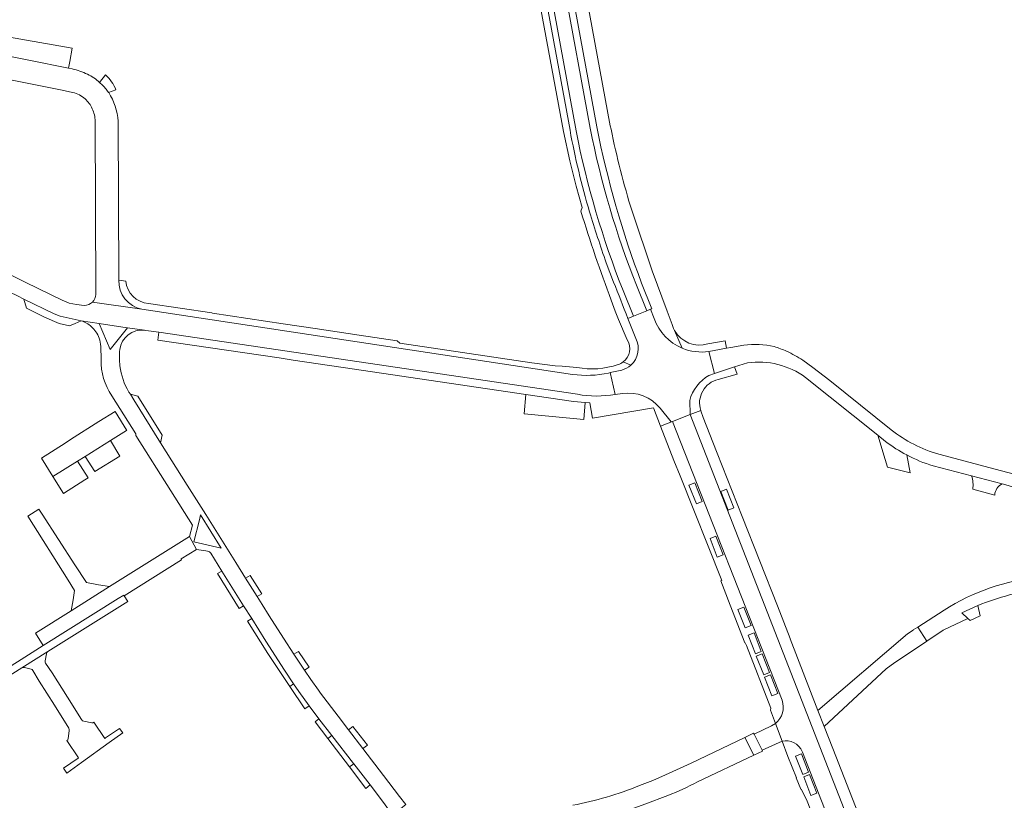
# Model space of a CAD drawing. Header units: metres. Extents: x 166325 to 190320, y 381923 to 404576.
# Tile 905 of 1056: x 177241 to 177498, y 399346 to 399550. Entities that reach past the tile are written whole.
import ezdxf

# ---------------------------------------------------------------- set-up
doc = ezdxf.new("R2010")
doc.units = ezdxf.units.M
for name, color, linetype, lineweight in [('B-WE-VH-VERHARDING_ASFALT-GV', 8, 'Continuous', 18), ('B-WE-VH-VERHARDING_BETONSTRAATSTEEN-GV', 8, 'Continuous', 18), ('B-WE-VH-VERHARDING_HALFVERHARDING-GV', 8, 'Continuous', 18), ('B-WE-VH-VERHARDING_STRAATBAKSTEEN-GV', 8, 'Continuous', 18)]:
    doc.layers.add(name, color=color, linetype=linetype, lineweight=lineweight)

msp = doc.modelspace()

# ---------------------------------------------------------------- linework, layer by layer
at = {"layer": 'B-WE-VH-VERHARDING_ASFALT-GV', "flags": 128}
for points in [[(177352.729, 399692.408), (177349.21, 399701.012), (177348.307, 399700.251), (177349.203, 399698.06), (177352.115, 399690.482), (177354.234, 399684.25), (177355.713, 399677.743), (177356.066, 399675.531), (177356.114, 399675.294), (177356.37, 399674.037), (177357.889, 399666.565), (177384.609, 399521.442)], [(177352.729, 399692.408), (177349.21, 399701.012), (177348.307, 399700.251), (177349.203, 399698.06), (177352.115, 399690.482), (177354.234, 399684.25), (177355.713, 399677.743), (177356.066, 399675.531), (177356.114, 399675.294), (177356.37, 399674.037), (177357.889, 399666.565), (177384.609, 399521.442)], [(177391.607, 399522.332), (177365.192, 399666.266), (177363.688, 399674.112), (177363.434, 399675.306), (177362.698, 399678.599)], [(177391.607, 399522.332), (177365.192, 399666.266), (177363.688, 399674.112), (177363.434, 399675.306), (177362.698, 399678.599)], [(177358.606, 399671.583), (177386.18, 399521.334)], [(177358.606, 399671.583), (177386.18, 399521.334)], [(177386.18, 399521.334), (177358.606, 399671.583)], [(177389.868, 399522.013), (177362.294, 399672.262)], [(177389.868, 399522.013), (177362.294, 399672.262)], [(177362.294, 399672.262), (177389.868, 399522.013)], [(177394.086, 399486.71), (177396, 399481.694)], [(177394.086, 399486.71), (177396, 399481.694)], [(177398.498, 399479.479), (177401.19, 399472.754), (177404.672, 399474.148), (177401.979, 399480.872)], [(177398.498, 399479.479), (177401.19, 399472.754), (177404.672, 399474.148), (177401.979, 399480.872)], [(177401.979, 399480.872), (177404.672, 399474.148), (177405.714, 399474.565), (177406.041, 399474.696), (177403.349, 399481.421)], [(177401.979, 399480.872), (177404.672, 399474.148), (177405.714, 399474.565), (177406.041, 399474.696), (177403.349, 399481.421)], [(177401.19, 399472.754), (177398.498, 399479.479)], [(177401.19, 399472.754), (177398.498, 399479.479)], [(177399.715, 399472.163), (177401.19, 399472.754)], [(177399.715, 399472.163), (177401.19, 399472.754)], [(177492.233, 399235.86), (177492.904, 399233.872), (177497.356, 399235.585), (177495.893, 399239.321), (177484.966, 399269.622), (177478.979, 399285.673), (177475.115, 399295.529), (177416.036, 399447.002), (177411.398, 399445.177), (177440.115, 399372.188)], [(177492.233, 399235.86), (177492.904, 399233.872), (177497.356, 399235.585), (177495.893, 399239.321), (177484.966, 399269.622), (177478.979, 399285.673), (177475.115, 399295.529), (177416.036, 399447.002), (177411.398, 399445.177), (177440.115, 399372.188)], [(177438.384, 399366.126), (177440.11, 399361.5)], [(177438.384, 399366.126), (177440.11, 399361.5)], [(177445.39, 399358.732), (177445.453, 399358.573), (177474.528, 399284.146)]]:
    msp.add_lwpolyline(points, dxfattribs=at)
at = {"layer": 'B-WE-VH-VERHARDING_ASFALT-GV'}
for points in [[(177384.609, 399521.442, 0.0270085), (177389.729, 399500.109)], [(177384.609, 399521.442, 0.0270085), (177389.729, 399500.109)], [(177398.498, 399479.479, -0.0453497), (177386.18, 399521.334)], [(177386.18, 399521.334, 0.0453497), (177398.498, 399479.479)], [(177398.498, 399479.479, -0.0453497), (177386.18, 399521.334)], [(177389.868, 399522.013, 0.0452871), (177401.979, 399480.872)], [(177401.979, 399480.872, -0.0452871), (177389.868, 399522.013)], [(177389.868, 399522.013, 0.0452871), (177401.979, 399480.872)], [(177403.349, 399481.421, -0.0413088), (177391.607, 399522.332)], [(177403.349, 399481.421, -0.0413088), (177391.607, 399522.332)], [(177389.729, 399500.109, 0.0097857), (177394.086, 399486.71)], [(177389.729, 399500.109, 0.0097857), (177394.086, 399486.71)], [(177396, 399481.694, -0.0097133), (177399.715, 399472.163)], [(177440.115, 399372.188, -0.3188731), (177438.384, 399366.126)], [(177440.115, 399372.188, -0.3188731), (177438.384, 399366.126)], [(177440.11, 399361.5, -0.3620938), (177445.39, 399358.732)], [(177440.11, 399361.5, -0.3620938), (177445.39, 399358.732)]]:
    msp.add_lwpolyline(points, format="xyb", dxfattribs=at)
at = {"layer": 'B-WE-VH-VERHARDING_ASFALT-GV', "flags": 128}
msp.add_lwpolyline([(177432.82, 399363.317), (177434.875, 399359.102), (177440.11, 399361.5), (177438.384, 399366.126), (177437.363, 399365.48)], close=True, dxfattribs=at)
msp.add_lwpolyline([(177432.82, 399363.317), (177434.875, 399359.102), (177440.11, 399361.5), (177438.384, 399366.126), (177437.363, 399365.48)], close=True, dxfattribs=at)
at = {"layer": 'B-WE-VH-VERHARDING_BETONSTRAATSTEEN-GV', "flags": 128}
for points in [[(177254.301, 399537.54), (177253.326, 399537.735), (177232.513, 399541.897), (177218.523, 399544.694), (177213.09, 399545.78), (177212.763, 399544.043), (177211.98, 399539.89), (177251.26, 399532.017), (177253.99, 399531.47)], [(177254.301, 399537.54), (177253.326, 399537.735), (177232.513, 399541.897), (177218.523, 399544.694), (177213.09, 399545.78), (177212.763, 399544.043), (177211.98, 399539.89), (177251.26, 399532.017), (177253.99, 399531.47)], [(177262.979, 399535.974), (177261.48, 399533.978)], [(177262.979, 399535.974), (177261.48, 399533.978)], [(177263.393, 399531.934), (177263.799, 399531.38), (177265.743, 399532.025)], [(177263.393, 399531.934), (177263.799, 399531.38), (177265.743, 399532.025)], [(177263.851, 399531.309), (177263.799, 399531.38), (177263.393, 399531.934)], [(177263.851, 399531.309), (177263.799, 399531.38), (177263.393, 399531.934)], [(177260.28, 399524.241), (177260.483, 399478.482)], [(177260.28, 399524.241), (177260.483, 399478.482)], [(177266.54, 399482.22), (177266.33, 399523.83)], [(177266.54, 399482.22), (177266.33, 399523.83)], [(177259.595, 399476.423), (177272.536, 399474.568)], [(177259.595, 399476.423), (177272.536, 399474.568)], [(177406.67, 399472.13), (177405.714, 399474.565), (177404.672, 399474.148), (177401.19, 399472.754), (177399.715, 399472.163), (177401.801, 399466.958)], [(177406.67, 399472.13), (177405.714, 399474.565), (177404.672, 399474.148), (177401.19, 399472.754), (177399.715, 399472.163), (177401.801, 399466.958)], [(177430.08, 399465.191), (177426.687, 399464.586), (177425.587, 399464.389), (177422.333, 399463.808), (177420.945, 399463.521), (177422.427, 399457.765), (177427.623, 399459.522), (177431.055, 399460.561)], [(177430.08, 399465.191), (177426.687, 399464.586), (177425.587, 399464.389), (177422.333, 399463.808), (177420.945, 399463.521), (177422.427, 399457.765), (177427.623, 399459.522), (177431.055, 399460.561)], [(177420.972, 399457.273), (177422.427, 399457.765), (177420.945, 399463.521)], [(177420.972, 399457.273), (177422.427, 399457.765), (177420.945, 399463.521)], [(177468.697, 399443.014), (177452.584, 399455.936), (177448.188, 399459.31), (177445.525, 399461.228)], [(177468.697, 399443.014), (177452.584, 399455.936), (177448.188, 399459.31), (177445.525, 399461.228)], [(177398.14, 399458.67), (177395.138, 399457.982), (177396.43, 399452.263), (177398.33, 399452.49)], [(177398.14, 399458.67), (177395.138, 399457.982), (177396.43, 399452.263), (177398.33, 399452.49)], [(177446.25, 399456.74), (177465.136, 399441.618), (177467.222, 399439.948)], [(177446.25, 399456.74), (177465.136, 399441.618), (177467.222, 399439.948)], [(177408.196, 399448.639), (177411.109, 399445.125), (177411.398, 399445.177), (177416.036, 399447.002), (177415.926, 399450.669)], [(177408.196, 399448.639), (177411.109, 399445.125), (177411.398, 399445.177), (177416.036, 399447.002), (177415.926, 399450.669)], [(177467.222, 399439.948), (177465.136, 399441.618), (177466.321, 399437.814), (177466.493, 399437.261), (177467.74, 399433.259), (177473.599, 399431.733), (177472.728, 399436.42)], [(177467.222, 399439.948), (177465.136, 399441.618), (177466.321, 399437.814), (177466.493, 399437.261), (177467.74, 399433.259), (177473.599, 399431.733), (177472.728, 399436.42)], [(177561.101, 399415.477), (177553.647, 399417.444), (177542.346, 399420.427), (177539.95, 399421.059), (177533.021, 399422.887), (177494.21, 399433.13), (177489.329, 399434.418), (177481.1, 399436.59)], [(177561.101, 399415.477), (177553.647, 399417.444), (177542.346, 399420.427), (177539.95, 399421.059), (177533.021, 399422.887), (177494.21, 399433.13), (177489.329, 399434.418), (177481.1, 399436.59)], [(177479.66, 399433.56), (177489.687, 399430.927), (177497.702, 399428.822), (177499.298, 399428.403), (177500.049, 399428.206), (177506.316, 399426.55), (177560.299, 399412.29)], [(177479.66, 399433.56), (177489.687, 399430.927), (177497.702, 399428.822), (177499.298, 399428.403), (177500.049, 399428.206), (177506.316, 399426.55), (177560.299, 399412.29)], [(177497.702, 399428.822), (177489.687, 399430.927)], [(177497.702, 399428.822), (177489.687, 399430.927)], [(177490.011, 399427.437), (177495.786, 399425.915)], [(177490.011, 399427.437), (177495.786, 399425.915)]]:
    msp.add_lwpolyline(points, dxfattribs=at)
for points in [[(177232.831, 399543.353), (177232.513, 399541.897), (177253.326, 399537.735), (177253.653, 399539.488), (177254.296, 399542.927), (177237.374, 399545.946), (177236.577, 399546.093), (177235.969, 399542.778)], [(177232.831, 399543.353), (177232.513, 399541.897), (177253.326, 399537.735), (177253.653, 399539.488), (177254.296, 399542.927), (177237.374, 399545.946), (177236.577, 399546.093), (177235.969, 399542.778)], [(177251.191, 399472.732), (177249.624, 399473.381), (177241.669, 399477.255), (177242.356, 399474.848), (177247.041, 399472.532), (177250.923, 399470.813), (177253.597, 399470.21), (177255.117, 399470.869), (177256.673, 399471.543)], [(177251.191, 399472.732), (177249.624, 399473.381), (177241.669, 399477.255), (177242.356, 399474.848), (177247.041, 399472.532), (177250.923, 399470.813), (177253.597, 399470.21), (177255.117, 399470.869), (177256.673, 399471.543)], [(177271.454, 399451.832), (177269.577, 399452.359), (177270.419, 399450.871), (177277.456, 399439.634), (177277.82, 399441.646)], [(177271.454, 399451.832), (177269.577, 399452.359), (177270.419, 399450.871), (177277.456, 399439.634), (177277.82, 399441.646)], [(177373.034, 399452.265), (177372.586, 399447.182), (177388.208, 399445.681), (177388.533, 399450.148), (177385.552, 399450.412)], [(177373.034, 399452.265), (177372.586, 399447.182), (177388.208, 399445.681), (177388.533, 399450.148), (177385.552, 399450.412)], [(177264.35, 399440.187), (177268.542, 399442.804), (177268.617, 399442.851), (177265.531, 399447.784), (177261.29, 399445.15), (177253.89, 399440.49), (177252.42, 399439.554), (177246.233, 399435.612), (177249.262, 399430.769), (177255.717, 399434.798), (177257.727, 399436.053)], [(177264.35, 399440.187), (177268.542, 399442.804), (177268.617, 399442.851), (177265.531, 399447.784), (177261.29, 399445.15), (177253.89, 399440.49), (177252.42, 399439.554), (177246.233, 399435.612), (177249.262, 399430.769), (177255.717, 399434.798), (177257.727, 399436.053)], [(177266.733, 399436.107), (177264.35, 399440.187), (177257.727, 399436.053), (177260.214, 399432.079)], [(177266.733, 399436.107), (177264.35, 399440.187), (177257.727, 399436.053), (177260.214, 399432.079)], [(177255.717, 399434.798), (177249.262, 399430.769), (177252.007, 399426.367), (177257.645, 399429.907), (177258.465, 399430.422)], [(177255.717, 399434.798), (177249.262, 399430.769), (177252.007, 399426.367), (177257.645, 399429.907), (177258.465, 399430.422)], [(177246.463, 399420.91), (177245.583, 399422.269), (177242.648, 399420.396), (177253.245, 399403.632), (177254.946, 399400.942), (177254.531, 399398.501), (177254.04, 399395.61), (177264.1, 399401.94), (177261.229, 399402.451), (177258.06, 399402.982), (177255.026, 399407.671)], [(177246.463, 399420.91), (177245.583, 399422.269), (177242.648, 399420.396), (177253.245, 399403.632), (177254.946, 399400.942), (177254.531, 399398.501), (177254.04, 399395.61), (177264.1, 399401.94), (177261.229, 399402.451), (177258.06, 399402.982), (177255.026, 399407.671)], [(177282.94, 399408.97), (177282.79, 399409.24), (177286.795, 399411.704), (177285.006, 399415.061), (177264.1, 399401.94), (177254.04, 399395.61), (177244.686, 399389.761), (177246.723, 399386.488), (177266.369, 399398.818), (177267.79, 399399.71), (177267.94, 399399.5)], [(177282.94, 399408.97), (177282.79, 399409.24), (177286.795, 399411.704), (177285.006, 399415.061), (177264.1, 399401.94), (177254.04, 399395.61), (177244.686, 399389.761), (177246.723, 399386.488), (177266.369, 399398.818), (177267.79, 399399.71), (177267.94, 399399.5)], [(177293.509, 399405.99), (177292.374, 399405.38), (177297.984, 399396.224), (177299.164, 399396.948)], [(177293.509, 399405.99), (177292.374, 399405.38), (177297.984, 399396.224), (177299.164, 399396.948)], [(177300.914, 399404.889), (177299.684, 399404.143), (177302.676, 399399.366), (177303.938, 399400.076)], [(177300.914, 399404.889), (177299.684, 399404.143), (177302.676, 399399.366), (177303.938, 399400.076)], [(177491.356, 399396.991), (177489.243, 399396.065), (177487.165, 399395.061), (177488.767, 399393.581), (177489.354, 399393.039), (177491.972, 399394.321)], [(177491.356, 399396.991), (177489.243, 399396.065), (177487.165, 399395.061), (177488.767, 399393.581), (177489.354, 399393.039), (177491.972, 399394.321)], [(177312.257, 399376.496), (177309.873, 399380.047), (177304.965, 399387.672), (177301.286, 399393.555), (177300.199, 399392.91), (177305.51, 399384.392), (177311.238, 399375.813)], [(177312.257, 399376.496), (177309.873, 399380.047), (177304.965, 399387.672), (177301.286, 399393.555), (177300.199, 399392.91), (177305.51, 399384.392), (177311.238, 399375.813)], [(177267.52, 399363.64), (177266.706, 399364.803), (177263.047, 399362.348), (177262.845, 399362.212), (177259.971, 399366.414), (177259.72, 399366.312), (177259.449, 399366.309), (177257.364, 399366.686), (177257.01, 399366.83), (177256.745, 399367.104), (177253.043, 399373.012), (177249.059, 399379.356), (177247.341, 399381.878), (177247.204, 399382.201), (177247.201, 399382.552), (177247.545, 399384.352), (177247.692, 399384.707), (177247.966, 399384.976), (177241.147, 399380.674), (177241.452, 399380.787), (177241.777, 399380.773), (177243.581, 399380.322), (177243.826, 399380.207), (177244.007, 399380.007), (177245.664, 399377.22), (177249.656, 399370.9), (177253.377, 399364.919), (177253.522, 399364.557), (177253.533, 399364.168), (177253.227, 399362.151), (177253.116, 399361.847), (177252.896, 399361.61), (177255.981, 399357.098), (177255.891, 399357.036), (177252.02, 399354.38), (177252.87, 399353.13), (177256.714, 399355.888), (177263.955, 399361.083)], [(177267.52, 399363.64), (177266.706, 399364.803), (177263.047, 399362.348), (177262.845, 399362.212), (177259.971, 399366.414), (177259.72, 399366.312), (177259.449, 399366.309), (177257.364, 399366.686), (177257.01, 399366.83), (177256.745, 399367.104), (177253.043, 399373.012), (177249.059, 399379.356), (177247.341, 399381.878), (177247.204, 399382.201), (177247.201, 399382.552), (177247.545, 399384.352), (177247.692, 399384.707), (177247.966, 399384.976), (177241.147, 399380.674), (177241.452, 399380.787), (177241.777, 399380.773), (177243.581, 399380.322), (177243.826, 399380.207), (177244.007, 399380.007), (177245.664, 399377.22), (177249.656, 399370.9), (177253.377, 399364.919), (177253.522, 399364.557), (177253.533, 399364.168), (177253.227, 399362.151), (177253.116, 399361.847), (177252.896, 399361.61), (177255.981, 399357.098), (177255.891, 399357.036), (177252.02, 399354.38), (177252.87, 399353.13), (177256.714, 399355.888), (177263.955, 399361.083)], [(177313.496, 399384.993), (177312.357, 399384.246), (177315.09, 399380.061), (177316.301, 399380.853)], [(177313.496, 399384.993), (177312.357, 399384.246), (177315.09, 399380.061), (177316.301, 399380.853)], [(177315.187, 399369.898), (177316.327, 399370.687), (177313.633, 399374.446), (177312.257, 399376.496), (177311.238, 399375.813)], [(177315.187, 399369.898), (177316.327, 399370.687), (177313.633, 399374.446), (177312.257, 399376.496), (177311.238, 399375.813)], [(177317.899, 399366.579), (177321.224, 399362.198), (177322.255, 399362.98), (177318.899, 399367.338)], [(177317.899, 399366.579), (177321.224, 399362.198), (177322.255, 399362.98), (177318.899, 399367.338)], [(177331.586, 399360.407), (177327.768, 399365.35), (177326.63, 399364.481), (177330.418, 399359.516)], [(177331.586, 399360.407), (177327.768, 399365.35), (177326.63, 399364.481), (177330.418, 399359.516)], [(177326.905, 399354.71), (177327.991, 399355.533), (177327.915, 399355.632), (177322.255, 399362.98), (177321.224, 399362.198)], [(177326.905, 399354.71), (177327.991, 399355.533), (177327.915, 399355.632), (177322.255, 399362.98), (177321.224, 399362.198)], [(177432.82, 399363.317), (177432.66, 399363.557), (177430.405, 399362.474), (177432.698, 399357.772), (177434.965, 399358.846), (177434.875, 399359.102)], [(177432.82, 399363.317), (177432.66, 399363.557), (177430.405, 399362.474), (177432.698, 399357.772), (177434.965, 399358.846), (177434.875, 399359.102)], [(177326.905, 399354.71), (177331.18, 399349.074), (177332.257, 399349.995), (177327.991, 399355.533)], [(177326.905, 399354.71), (177331.18, 399349.074), (177332.257, 399349.995), (177327.991, 399355.533)]]:
    msp.add_lwpolyline(points, close=True, dxfattribs=at)
at = {"layer": 'B-WE-VH-VERHARDING_BETONSTRAATSTEEN-GV'}
for points in [[(177258.311, 399536.13, 0.0483623), (177254.301, 399537.54)], [(177258.311, 399536.13, 0.0483623), (177254.301, 399537.54)], [(177261.48, 399533.978, 0.0644423), (177258.311, 399536.13)], [(177261.48, 399533.978, 0.0644423), (177258.311, 399536.13)], [(177265.743, 399532.025, 0.1225908), (177262.979, 399535.974)], [(177265.743, 399532.025, 0.1225908), (177262.979, 399535.974)], [(177261.48, 399533.978, -0.0467432), (177263.393, 399531.934)], [(177261.48, 399533.978, -0.0467432), (177263.393, 399531.934)], [(177263.393, 399531.934, 0.0467432), (177261.48, 399533.978)], [(177253.99, 399531.47, -0.1217642), (177257.365, 399529.917)], [(177253.99, 399531.47, -0.1217642), (177257.365, 399529.917)], [(177257.365, 399529.917, -0.1033788), (177259.379, 399527.481)], [(177257.365, 399529.917, -0.1033788), (177259.379, 399527.481)], [(177266.33, 399523.83, 0.1269063), (177263.851, 399531.309)], [(177266.33, 399523.83, 0.1269063), (177263.851, 399531.309)], [(177259.379, 399527.481, -0.1064863), (177260.28, 399524.241)], [(177259.379, 399527.481, -0.1064863), (177260.28, 399524.241)], [(177272.536, 399474.568, -0.3736915), (177266.54, 399482.22)], [(177260.483, 399478.482, -0.1979847), (177259.595, 399476.423)], [(177260.483, 399478.482, -0.1979847), (177259.595, 399476.423)], [(177413.967, 399464.384, -0.2129218), (177406.67, 399472.13)], [(177413.967, 399464.384, -0.2129218), (177406.67, 399472.13)], [(177401.801, 399466.958, -0.3447376), (177400.535, 399459.95)], [(177438.068, 399464.791, 0.0903846), (177430.08, 399465.191)], [(177438.068, 399464.791, 0.0903846), (177430.08, 399465.191)], [(177441.298, 399463.568, 0.0299563), (177438.068, 399464.791)], [(177441.298, 399463.568, 0.0299563), (177438.068, 399464.791)], [(177420.945, 399463.521, -0.1371391), (177413.967, 399464.384)], [(177445.525, 399461.228, 0.0421566), (177441.298, 399463.568)], [(177400.535, 399459.95, -0.1194412), (177398.14, 399458.67)], [(177400.535, 399459.95, -0.1194412), (177398.14, 399458.67)], [(177431.055, 399460.561, -0.1926442), (177446.25, 399456.74)], [(177431.055, 399460.561, -0.1926442), (177446.25, 399456.74)], [(177415.926, 399450.669, -0.1965637), (177420.972, 399457.273)], [(177415.926, 399450.669, -0.1965637), (177420.972, 399457.273)], [(177398.33, 399452.49, -0.2677261), (177408.196, 399448.639)], [(177398.33, 399452.49, -0.2677261), (177408.196, 399448.639)], [(177481.1, 399436.59, -0.0941723), (177468.697, 399443.014)], [(177481.1, 399436.59, -0.0941723), (177468.697, 399443.014)], [(177472.728, 399436.42, -0.0414018), (177467.222, 399439.948)], [(177467.222, 399439.948, 0.0414018), (177472.728, 399436.42)], [(177472.728, 399436.42, -0.0414018), (177467.222, 399439.948)], [(177472.728, 399436.42, 0.0475976), (177479.66, 399433.56)], [(177472.728, 399436.42, 0.0475976), (177479.66, 399433.56)], [(177489.687, 399430.927, -0.1330285), (177490.011, 399427.437)], [(177489.687, 399430.927, -0.1330285), (177490.011, 399427.437)], [(177495.786, 399425.915, -0.2818469), (177497.702, 399428.822)], [(177495.786, 399425.915, -0.2818469), (177497.702, 399428.822)]]:
    msp.add_lwpolyline(points, format="xyb", dxfattribs=at)
at = {"layer": 'B-WE-VH-VERHARDING_HALFVERHARDING-GV'}
for points in [[(177507.67, 399404.489, 0.1172995), (177482.521, 399395.801)], [(177507.67, 399404.489, 0.1172995), (177482.521, 399395.801)], [(177491.356, 399396.991, -0.0715956), (177508.259, 399401.325)], [(177491.356, 399396.991, -0.0715956), (177508.259, 399401.325)]]:
    msp.add_lwpolyline(points, format="xyb", dxfattribs=at)
at = {"layer": 'B-WE-VH-VERHARDING_HALFVERHARDING-GV', "flags": 128}
msp.add_lwpolyline([(177482.521, 399395.801), (177475.655, 399391.354), (177477.97, 399387.625), (177482.317, 399390.569), (177488.767, 399393.581), (177487.165, 399395.061), (177489.243, 399396.065), (177491.356, 399396.991)], dxfattribs=at)
msp.add_lwpolyline([(177482.521, 399395.801), (177475.655, 399391.354), (177477.97, 399387.625), (177482.317, 399390.569), (177488.767, 399393.581), (177487.165, 399395.061), (177489.243, 399396.065), (177491.356, 399396.991)], dxfattribs=at)
msp.add_lwpolyline([(177477.97, 399387.625), (177475.655, 399391.354), (177474.467, 399390.585), (177474.424, 399390.557), (177472.93, 399389.589), (177449.51, 399369.52), (177451.123, 399365.356), (177467.318, 399380.442), (177469.638, 399382.044), (177477.67, 399387.422)], close=True, dxfattribs=at)
msp.add_lwpolyline([(177477.97, 399387.625), (177475.655, 399391.354), (177474.467, 399390.585), (177474.424, 399390.557), (177472.93, 399389.589), (177449.51, 399369.52), (177451.123, 399365.356), (177467.318, 399380.442), (177469.638, 399382.044), (177477.67, 399387.422)], close=True, dxfattribs=at)
at = {"layer": 'B-WE-VH-VERHARDING_STRAATBAKSTEEN-GV', "flags": 128}
for points in [[(177395.334, 399521.77), (177395.156, 399522.652), (177370.24, 399657.946), (177367.809, 399670.478), (177367.098, 399674.148), (177366.899, 399675.171), (177366.903, 399675.312), (177367.003, 399678.854), (177367.028, 399679.746), (177364.81, 399687.324), (177364.268, 399687.175), (177361.717, 399696.033), (177359.511, 399703.705)], [(177395.334, 399521.77), (177395.156, 399522.652), (177370.24, 399657.946), (177367.809, 399670.478), (177367.098, 399674.148), (177366.899, 399675.171), (177366.903, 399675.312), (177367.003, 399678.854), (177367.028, 399679.746), (177364.81, 399687.324), (177364.268, 399687.175), (177361.717, 399696.033), (177359.511, 399703.705)], [(177362.698, 399678.599), (177363.434, 399675.306), (177363.688, 399674.112), (177365.192, 399666.266), (177391.607, 399522.332)], [(177384.609, 399521.442), (177357.889, 399666.565)], [(177384.609, 399521.442), (177357.889, 399666.565)], [(177374.359, 399567.386), (177382.91, 399521.133), (177384.554, 399513.44), (177386.241, 399506.797), (177387.773, 399501.204), (177387.454, 399500.278)], [(177374.359, 399567.386), (177382.91, 399521.133), (177384.554, 399513.44), (177386.241, 399506.797), (177387.773, 399501.204), (177387.454, 399500.278)], [(177413.967, 399464.384), (177411.99, 399468.976), (177411.887, 399469.162), (177411.81, 399469.364), (177411.723, 399469.539), (177411.34, 399470.55), (177410.009, 399474.115), (177406.086, 399484.623), (177400.833, 399500.231)], [(177413.967, 399464.384), (177411.99, 399468.976), (177411.887, 399469.162), (177411.81, 399469.364), (177411.723, 399469.539), (177411.34, 399470.55), (177410.009, 399474.115), (177406.086, 399484.623), (177400.833, 399500.231)], [(177257.468, 399475.584), (177255.443, 399475.788), (177253.479, 399476.211), (177251.665, 399476.984), (177242.127, 399481.616), (177230.219, 399487.559), (177228.305, 399483.292), (177232.733, 399481.324), (177239.477, 399478.322), (177239.951, 399478.091), (177241.669, 399477.255), (177249.624, 399473.381), (177251.191, 399472.732), (177256.673, 399471.543), (177261.389, 399470.845), (177261.897, 399470.77), (177268.199, 399469.837), (177268.769, 399469.753), (177273.217, 399469.094)], [(177257.468, 399475.584), (177255.443, 399475.788), (177253.479, 399476.211), (177251.665, 399476.984), (177242.127, 399481.616), (177230.219, 399487.559), (177228.305, 399483.292), (177232.733, 399481.324), (177239.477, 399478.322), (177239.951, 399478.091), (177241.669, 399477.255), (177249.624, 399473.381), (177251.191, 399472.732), (177256.673, 399471.543), (177261.389, 399470.845), (177261.897, 399470.77), (177268.199, 399469.837), (177268.769, 399469.753), (177273.217, 399469.094)], [(177396, 399481.694), (177394.086, 399486.71)], [(177268.355, 399481.972), (177266.54, 399482.22)], [(177268.355, 399481.972), (177266.54, 399482.22)], [(177403.349, 399481.421), (177406.041, 399474.696), (177405.714, 399474.565), (177406.67, 399472.13)], [(177403.349, 399481.421), (177406.041, 399474.696), (177405.714, 399474.565), (177406.67, 399472.13)], [(177385.299, 399457.521), (177272.536, 399474.568), (177259.595, 399476.423)], [(177385.299, 399457.521), (177272.536, 399474.568), (177259.595, 399476.423)], [(177339.388, 399466.313), (177329.418, 399467.81), (177317.863, 399469.545), (177309.519, 399470.798), (177291.012, 399473.577), (177290.82, 399473.606), (177274.274, 399476.109)], [(177339.388, 399466.313), (177329.418, 399467.81), (177317.863, 399469.545), (177309.519, 399470.798), (177291.012, 399473.577), (177290.82, 399473.606), (177274.274, 399476.109)], [(177395.379, 399476.987), (177396.458, 399474.093), (177397.28, 399471.89), (177399.602, 399466.545)], [(177395.379, 399476.987), (177396.458, 399474.093), (177397.28, 399471.89), (177399.602, 399466.545)], [(177272.536, 399474.568), (177385.299, 399457.521)], [(177272.536, 399474.568), (177385.299, 399457.521)], [(177273.217, 399469.094), (177268.769, 399469.753), (177264.26, 399464.01), (177261.389, 399470.845), (177256.673, 399471.543)], [(177273.217, 399469.094), (177268.769, 399469.753), (177264.26, 399464.01), (177261.389, 399470.845), (177256.673, 399471.543)], [(177401.801, 399466.958), (177399.715, 399472.163)], [(177401.801, 399466.958), (177399.715, 399472.163)], [(177273.217, 399469.094), (177273.56, 399469.043), (177276.965, 399468.539), (177386.565, 399452.308)], [(177273.217, 399469.094), (177273.56, 399469.043), (177276.965, 399468.539), (177386.565, 399452.308)], [(177386.565, 399452.308), (177276.965, 399468.539), (177276.71, 399466.525), (177308.509, 399461.817), (177312.168, 399461.276), (177325.205, 399459.346), (177373.034, 399452.265), (177385.552, 399450.412), (177388.533, 399450.148)], [(177386.565, 399452.308), (177276.965, 399468.539), (177276.71, 399466.525), (177308.509, 399461.817), (177312.168, 399461.276), (177325.205, 399459.346), (177373.034, 399452.265), (177385.552, 399450.412), (177388.533, 399450.148)], [(177411.99, 399468.976), (177413.967, 399464.384)], [(177411.99, 399468.976), (177413.967, 399464.384)], [(177261.755, 399464.864), (177261.862, 399461.446)], [(177386.411, 399459.316), (177382.527, 399459.65), (177380.762, 399459.802), (177374.614, 399460.54), (177340.035, 399465.708), (177339.388, 399466.313)], [(177386.411, 399459.316), (177382.527, 399459.65), (177380.762, 399459.802), (177374.614, 399460.54), (177340.035, 399465.708), (177339.388, 399466.313)], [(177420.945, 399463.521), (177422.333, 399463.808), (177425.587, 399464.389), (177425.251, 399466.274), (177420.688, 399465.509)], [(177420.945, 399463.521), (177422.333, 399463.808), (177425.587, 399464.389), (177425.251, 399466.274), (177420.688, 399465.509)], [(177398.511, 399460.774), (177400.535, 399459.95)], [(177400.535, 399459.95), (177398.511, 399460.774)], [(177398.511, 399460.774), (177400.535, 399459.95)], [(177423.398, 399456.169), (177428.35, 399457.62), (177427.623, 399459.522), (177422.427, 399457.765), (177420.972, 399457.273)], [(177423.398, 399456.169), (177428.35, 399457.62), (177427.623, 399459.522), (177422.427, 399457.765), (177420.972, 399457.273)], [(177394.688, 399457.879), (177395.138, 399457.982), (177398.14, 399458.67)], [(177394.688, 399457.879), (177395.138, 399457.982), (177398.14, 399458.67)], [(177396.43, 399452.263), (177395.138, 399457.982), (177394.688, 399457.879)], [(177396.43, 399452.263), (177395.138, 399457.982), (177394.688, 399457.879)], [(177264.662, 399451.935), (177269.888, 399443.645), (177270.929, 399441.993), (177270.992, 399441.503), (177280.108, 399427.029), (177285.773, 399418.034), (177285.006, 399415.061), (177286.795, 399411.704), (177289.26, 399411.293), (177289.691, 399411.221)], [(177264.662, 399451.935), (177269.888, 399443.645), (177270.929, 399441.993), (177270.992, 399441.503), (177280.108, 399427.029), (177285.773, 399418.034), (177285.006, 399415.061), (177286.795, 399411.704), (177289.26, 399411.293), (177289.691, 399411.221)], [(177330.418, 399359.516), (177326.63, 399364.481), (177323.907, 399368.051), (177319.337, 399374.043), (177318.809, 399374.79), (177316.782, 399377.656), (177315.09, 399380.061), (177312.357, 399384.246), (177309.623, 399388.474), (177305.895, 399394.309), (177303.983, 399397.301), (177302.676, 399399.366), (177299.684, 399404.143), (177297.105, 399408.26), (177290.121, 399419.412), (177289.252, 399420.8), (177286.247, 399425.598), (177284.41, 399428.531), (177277.456, 399439.634), (177270.419, 399450.871), (177269.577, 399452.359), (177269.106, 399452.906)], [(177330.418, 399359.516), (177326.63, 399364.481), (177323.907, 399368.051), (177319.337, 399374.043), (177318.809, 399374.79), (177316.782, 399377.656), (177315.09, 399380.061), (177312.357, 399384.246), (177309.623, 399388.474), (177305.895, 399394.309), (177303.983, 399397.301), (177302.676, 399399.366), (177299.684, 399404.143), (177297.105, 399408.26), (177290.121, 399419.412), (177289.252, 399420.8), (177286.247, 399425.598), (177284.41, 399428.531), (177277.456, 399439.634), (177270.419, 399450.871), (177269.577, 399452.359), (177269.106, 399452.906)], [(177398.33, 399452.49), (177396.43, 399452.263)], [(177398.33, 399452.49), (177396.43, 399452.263)], [(177388.533, 399450.148), (177389.801, 399450.035), (177390.475, 399446.077), (177406.449, 399448.781), (177408.246, 399443.937), (177411.398, 399445.177), (177411.109, 399445.125), (177408.196, 399448.639)], [(177388.533, 399450.148), (177389.801, 399450.035), (177390.475, 399446.077), (177406.449, 399448.781), (177408.246, 399443.937), (177411.398, 399445.177), (177411.109, 399445.125), (177408.196, 399448.639)], [(177415.926, 399450.669), (177416.036, 399447.002), (177418.815, 399448.096)], [(177415.926, 399450.669), (177416.036, 399447.002), (177418.815, 399448.096)], [(177504.375, 399228.642), (177501.126, 399237.036), (177494.975, 399252.927), (177453.365, 399359.568), (177451.123, 399365.356), (177449.51, 399369.52), (177442.245, 399388.276), (177442.201, 399388.389), (177438.877, 399396.905), (177429.663, 399420.317), (177423.145, 399436.878), (177422.974, 399437.312), (177419.456, 399446.252), (177418.85, 399447.99), (177418.815, 399448.096), (177416.036, 399447.002), (177475.115, 399295.529), (177478.979, 399285.673), (177484.966, 399269.622), (177495.893, 399239.321), (177497.356, 399235.585)], [(177504.375, 399228.642), (177501.126, 399237.036), (177494.975, 399252.927), (177453.365, 399359.568), (177451.123, 399365.356), (177449.51, 399369.52), (177442.245, 399388.276), (177442.201, 399388.389), (177438.877, 399396.905), (177429.663, 399420.317), (177423.145, 399436.878), (177422.974, 399437.312), (177419.456, 399446.252), (177418.85, 399447.99), (177418.815, 399448.096), (177416.036, 399447.002), (177475.115, 399295.529), (177478.979, 399285.673), (177484.966, 399269.622), (177495.893, 399239.321), (177497.356, 399235.585)], [(177440.115, 399372.188), (177411.398, 399445.177), (177408.246, 399443.937), (177411.766, 399434.964), (177413.479, 399430.938), (177424.312, 399403.529), (177424.059, 399403.431), (177424.932, 399401.194), (177426.514, 399397.119), (177430.339, 399387.229), (177430.491, 399387.235)], [(177440.115, 399372.188), (177411.398, 399445.177), (177408.246, 399443.937), (177411.766, 399434.964), (177413.479, 399430.938), (177424.312, 399403.529), (177424.059, 399403.431), (177424.932, 399401.194), (177426.514, 399397.119), (177430.339, 399387.229), (177430.491, 399387.235)], [(177290.581, 399410.672), (177293.509, 399405.99), (177299.164, 399396.948), (177301.286, 399393.555), (177304.965, 399387.672), (177309.873, 399380.047), (177312.257, 399376.496), (177313.633, 399374.446), (177316.327, 399370.687), (177318.899, 399367.338), (177322.255, 399362.98), (177327.915, 399355.632), (177327.991, 399355.533), (177332.257, 399349.995), (177335.8, 399345.397), (177338.107, 399342.103), (177341.6, 399344.855), (177340.007, 399346.943), (177335.764, 399352.506), (177330.418, 399359.516)], [(177290.581, 399410.672), (177293.509, 399405.99), (177299.164, 399396.948), (177301.286, 399393.555), (177304.965, 399387.672), (177309.873, 399380.047), (177312.257, 399376.496), (177313.633, 399374.446), (177316.327, 399370.687), (177318.899, 399367.338), (177322.255, 399362.98), (177327.915, 399355.632), (177327.991, 399355.533), (177332.257, 399349.995), (177335.8, 399345.397), (177338.107, 399342.103), (177341.6, 399344.855), (177340.007, 399346.943), (177335.764, 399352.506), (177330.418, 399359.516)], [(177430.491, 399387.235), (177430.792, 399386.491), (177437.182, 399370.09), (177437.093, 399369.584), (177438.384, 399366.126)], [(177430.491, 399387.235), (177430.792, 399386.491), (177437.182, 399370.09), (177437.093, 399369.584), (177438.384, 399366.126)], [(177417.976, 399350.8), (177432.698, 399357.772), (177430.405, 399362.474), (177416.303, 399355.702), (177409.633, 399352.671), (177406.246, 399351.188), (177402.811, 399349.822)], [(177417.976, 399350.8), (177432.698, 399357.772), (177430.405, 399362.474), (177416.303, 399355.702), (177409.633, 399352.671), (177406.246, 399351.188), (177402.811, 399349.822)], [(177440.11, 399361.5), (177441.615, 399357.468), (177443.926, 399351.883), (177443.799, 399351.843), (177444.984, 399348.925), (177445.149, 399348.941), (177446.51, 399346.159), (177465.115, 399298.879), (177465.457, 399298.998), (177465.741, 399299.096), (177474.409, 399276.59), (177474.226, 399276.516), (177477.273, 399268.422), (177481.427, 399257.935), (177482.322, 399255.675), (177481.77, 399255.457), (177488.552, 399238.709), (177488.669, 399238.419), (177486.93, 399237.193), (177485.534, 399236.122), (177488.623, 399232.097), (177489.396, 399231.128), (177491.139, 399228.943)], [(177440.11, 399361.5), (177441.615, 399357.468), (177443.926, 399351.883), (177443.799, 399351.843), (177444.984, 399348.925), (177445.149, 399348.941), (177446.51, 399346.159), (177465.115, 399298.879), (177465.457, 399298.998), (177465.741, 399299.096), (177474.409, 399276.59), (177474.226, 399276.516), (177477.273, 399268.422), (177481.427, 399257.935), (177482.322, 399255.675), (177481.77, 399255.457), (177488.552, 399238.709), (177488.669, 399238.419), (177486.93, 399237.193), (177485.534, 399236.122), (177488.623, 399232.097), (177489.396, 399231.128), (177491.139, 399228.943)], [(177474.528, 399284.146), (177445.453, 399358.573), (177445.39, 399358.732)], [(177474.528, 399284.146), (177445.453, 399358.573), (177445.39, 399358.732)], [(177398.022, 399342.74), (177404.158, 399344.932), (177410.239, 399347.27)], [(177398.022, 399342.74), (177404.158, 399344.932), (177410.239, 399347.27)]]:
    msp.add_lwpolyline(points, dxfattribs=at)
at = {"layer": 'B-WE-VH-VERHARDING_STRAATBAKSTEEN-GV'}
for points in [[(177389.729, 399500.109, -0.0270085), (177384.609, 399521.442)], [(177391.607, 399522.332, 0.0413088), (177403.349, 399481.421)], [(177400.833, 399500.231, -0.0243851), (177395.334, 399521.77)], [(177400.833, 399500.231, -0.0243851), (177395.334, 399521.77)], [(177387.454, 399500.278, 0.0169672), (177395.379, 399476.987)], [(177387.454, 399500.278, 0.0169672), (177395.379, 399476.987)], [(177394.086, 399486.71, -0.0097857), (177389.729, 399500.109)], [(177266.54, 399482.22, 0.3736915), (177272.536, 399474.568)], [(177266.54, 399482.22, 0.3736915), (177272.536, 399474.568)], [(177274.274, 399476.109, -0.3688675), (177268.355, 399481.972)], [(177274.274, 399476.109, -0.3688675), (177268.355, 399481.972)], [(177399.715, 399472.163, 0.0097133), (177396, 399481.694)], [(177399.715, 399472.163, 0.0097133), (177396, 399481.694)], [(177259.595, 399476.423, -0.2016572), (177257.468, 399475.584)], [(177259.595, 399476.423, -0.2016572), (177257.468, 399475.584)], [(177256.673, 399471.543, -0.1046516), (177259.305, 399470.043)], [(177256.673, 399471.543, -0.1046516), (177259.305, 399470.043)], [(177259.305, 399470.043, -0.1255544), (177261.332, 399467.043)], [(177406.67, 399472.13, 0.2129218), (177413.967, 399464.384)], [(177266.752, 399464.028, -0.412176), (177273.217, 399469.094)], [(177420.688, 399465.509, -0.3477907), (177411.99, 399468.976)], [(177420.688, 399465.509, -0.3477907), (177411.99, 399468.976)], [(177261.332, 399467.043, -0.075806), (177261.755, 399464.864)], [(177399.602, 399466.545, -0.3879655), (177398.511, 399460.774)], [(177399.602, 399466.545, -0.3879655), (177398.511, 399460.774)], [(177400.535, 399459.95, 0.3447376), (177401.801, 399466.958)], [(177400.535, 399459.95, 0.3447376), (177401.801, 399466.958)], [(177266.801, 399459.726, -0.0588075), (177266.752, 399464.028)], [(177413.967, 399464.384, 0.1371391), (177420.945, 399463.521)], [(177413.967, 399464.384, 0.1371391), (177420.945, 399463.521)], [(177261.862, 399461.446, 0.1560332), (177264.662, 399451.935)], [(177269.106, 399452.906, -0.0989676), (177266.801, 399459.726)], [(177269.106, 399452.906, -0.0989676), (177266.801, 399459.726)], [(177397.184, 399460.098, -0.1282882), (177386.411, 399459.316)], [(177397.184, 399460.098, -0.1282882), (177386.411, 399459.316)], [(177398.511, 399460.774, -0.0855808), (177397.184, 399460.098)], [(177398.511, 399460.774, -0.0855808), (177397.184, 399460.098)], [(177398.14, 399458.67, 0.1194412), (177400.535, 399459.95)], [(177394.688, 399457.879, -0.0873352), (177385.299, 399457.521)], [(177385.299, 399457.521, 0.0873352), (177394.688, 399457.879)], [(177394.688, 399457.879, -0.0873352), (177385.299, 399457.521)], [(177420.972, 399457.273, 0.1965637), (177415.926, 399450.669)], [(177418.815, 399448.096, -0.440589), (177423.398, 399456.169)], [(177418.815, 399448.096, -0.440589), (177423.398, 399456.169)], [(177396.43, 399452.263, -0.0862642), (177386.565, 399452.308)], [(177386.565, 399452.308, 0.0862642), (177396.43, 399452.263)], [(177396.43, 399452.263, -0.0862642), (177386.565, 399452.308)], [(177408.196, 399448.639, 0.2677261), (177398.33, 399452.49)], [(177289.691, 399411.221, -0.2524114), (177290.581, 399410.672)], [(177289.691, 399411.221, -0.2524114), (177290.581, 399410.672)], [(177438.384, 399366.126, 0.3188731), (177440.115, 399372.188)], [(177445.39, 399358.732, 0.3620938), (177440.11, 399361.5)], [(177402.811, 399349.822, -0.0499814), (177385.321, 399344.712)], [(177410.239, 399347.27, 0.0284653), (177417.976, 399350.8)]]:
    msp.add_lwpolyline(points, format="xyb", dxfattribs=at)
at = {"layer": 'B-WE-VH-VERHARDING_STRAATBAKSTEEN-GV', "flags": 128}
for points in [[(177417.67, 399423.612), (177415.747, 399428.484), (177417.29, 399429.081), (177419.207, 399424.22)], [(177417.67, 399423.612), (177415.747, 399428.484), (177417.29, 399429.081), (177419.207, 399424.22)], [(177424.062, 399426.872), (177425.605, 399427.469), (177427.522, 399422.608), (177425.985, 399422)], [(177424.062, 399426.872), (177425.605, 399427.469), (177427.522, 399422.608), (177425.985, 399422)], [(177293.295, 399411.983), (177286.126, 399413.682), (177287.651, 399419.429), (177287.883, 399420.748)], [(177293.295, 399411.983), (177286.126, 399413.682), (177287.651, 399419.429), (177287.883, 399420.748)], [(177422.767, 399415.145), (177424.671, 399410.273), (177423.163, 399409.644), (177421.247, 399414.561)], [(177422.767, 399415.145), (177424.671, 399410.273), (177423.163, 399409.644), (177421.247, 399414.561)], [(177246.723, 399386.488), (177239.968, 399382.248), (177222.86, 399371.51), (177222.23, 399368.96), (177222.42, 399369), (177241.147, 399380.674), (177247.966, 399384.976), (177267.437, 399397.171), (177268.84, 399398.05), (177267.94, 399399.5), (177267.79, 399399.71), (177266.369, 399398.818)], [(177246.723, 399386.488), (177239.968, 399382.248), (177222.86, 399371.51), (177222.23, 399368.96), (177222.42, 399369), (177241.147, 399380.674), (177247.966, 399384.976), (177267.437, 399397.171), (177268.84, 399398.05), (177267.94, 399399.5), (177267.79, 399399.71), (177266.369, 399398.818)], [(177430.449, 399391.145), (177428.556, 399395.988), (177430.1, 399396.579), (177431.996, 399391.737)], [(177430.449, 399391.145), (177428.556, 399395.988), (177430.1, 399396.579), (177431.996, 399391.737)], [(177431.198, 399389.235), (177432.783, 399389.825), (177434.652, 399384.974), (177433.124, 399384.34)], [(177431.198, 399389.235), (177432.783, 399389.825), (177434.652, 399384.974), (177433.124, 399384.34)], [(177436.841, 399379.44), (177435.307, 399378.852), (177433.356, 399383.705), (177434.918, 399384.315)], [(177436.841, 399379.44), (177435.307, 399378.852), (177433.356, 399383.705), (177434.918, 399384.315)], [(177439.005, 399373.96), (177437.42, 399373.364), (177435.524, 399378.196), (177437.082, 399378.823)], [(177439.005, 399373.96), (177437.42, 399373.364), (177435.524, 399378.196), (177437.082, 399378.823)], [(177445.194, 399358.163), (177443.65, 399357.575), (177445.551, 399352.758), (177447.058, 399353.378)], [(177447.058, 399353.378), (177445.551, 399352.758), (177443.65, 399357.575), (177445.194, 399358.163)], [(177445.194, 399358.163), (177443.65, 399357.575), (177445.551, 399352.758), (177447.058, 399353.378)], [(177447.058, 399353.378), (177445.551, 399352.758), (177443.65, 399357.575), (177445.194, 399358.163)], [(177447.317, 399352.735), (177445.786, 399352.101), (177447.678, 399347.253), (177449.22, 399347.866)], [(177447.317, 399352.735), (177445.786, 399352.101), (177447.678, 399347.253), (177449.22, 399347.866)], [(177447.317, 399352.735), (177449.22, 399347.866), (177447.678, 399347.253), (177445.786, 399352.101)]]:
    msp.add_lwpolyline(points, close=True, dxfattribs=at)

doc.saveas('drawing.dxf')
